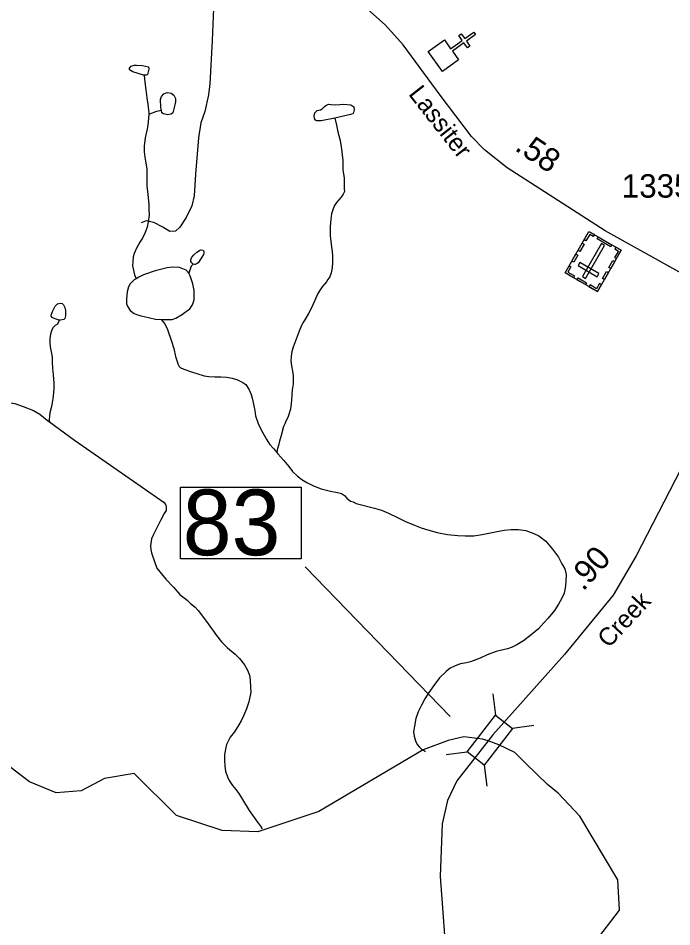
# Model space of a CAD drawing. Extents: x 2082433 to 2279600, y 546599 to 755198.
# Drawn here: x 2159193 to 2162677, y 625167 to 630008 of the extents above; entities that cross this region are included whole.
import ezdxf

# ---------------------------------------------------------------- set-up
doc = ezdxf.new("R2010")
doc.units = 0
for name, color, linetype in [('Exist Cultural Cemetery CELL', 7, 'Continuous'), ('Exist Cultural Church CELL', 7, 'Continuous'), ('Exist Hydrographic Creek Single Shore', 7, 'Continuous'), ('Exist Hydrographic Misc Water Feature', 7, 'Continuous'), ('Exist Road Non-System Type 51', 7, 'Continuous'), ('Exist Road Secondary Mileage Hundredths English Label', 7, 'Continuous'), ('Exist Road Secondary Structure Standard Bridge CELL', 7, 'Continuous'), ('Exist Road Secondary Structure Standard Bridge Number Label', 7, 'Continuous'), ('Exist Road Secondary Type 51 Attributed', 7, 'Continuous'), ('Exist Road Secondary Type 51 Label', 7, 'Continuous'), ('Exist Road Secondary Type 51 Number Label', 7, 'Continuous')]:
    doc.layers.add(name, color=color, linetype=linetype)

msp = doc.modelspace()

# ---------------------------------------------------------------- linework, layer by layer
at = {"layer": 'Exist Cultural Cemetery CELL'}
for points in [[(2162280.4, 628551.3), (2162108, 628650.9), (2162235.4, 628871.3), (2162407.8, 628771.7)], [(2162264.1, 628854.8), (2162258.3, 628844.8), (2162239.3, 628855.8), (2162219.1, 628820.8), (2162209.4, 628826.4), (2162235.4, 628871.3)], [(2162352.3, 628790.5), (2162278.8, 628833), (2162284.5, 628842.9), (2162358, 628800.4)], [(2162209.1, 628803.1), (2162187.4, 628765.6), (2162177.6, 628771.3), (2162199.2, 628808.8)], [(2162200.6, 628631.2), (2162216.8, 628621.8), (2162318.3, 628797.4), (2162302.1, 628806.8)], [(2162379.1, 628788.2), (2162373.4, 628778.3), (2162392.4, 628767.3), (2162372.2, 628732.3), (2162381.8, 628726.7), (2162407.8, 628771.6)], [(2162176.1, 628746), (2162154.4, 628708.5), (2162144.5, 628714.2), (2162166.2, 628751.7)], [(2162129.6, 628688.5), (2162139.5, 628682.8), (2162123.3, 628654.9), (2162158.5, 628634.6), (2162152.9, 628625), (2162108, 628650.9)], [(2162279.1, 628630.6), (2162288.4, 628646.8), (2162186.5, 628705.7), (2162177.1, 628689.5)], [(2162372.8, 628711.1), (2162351.1, 628673.6), (2162341.3, 628679.3), (2162362.9, 628716.8)], [(2162216.2, 628588.3), (2162171.4, 628614.3), (2162177.1, 628624.1), (2162221.9, 628598.2)], [(2162339.2, 628653), (2162317.5, 628615.5), (2162307.6, 628621.2), (2162329.3, 628658.7)], [(2162302, 628588.8), (2162292.2, 628594.4), (2162276.1, 628566.6), (2162241, 628586.9), (2162235.4, 628577.2), (2162280.4, 628551.3)]]:
    msp.add_lwpolyline(points, close=True, dxfattribs=at)
at = {"layer": 'Exist Cultural Church CELL'}
msp.add_lwpolyline([(2161464.7, 629891.7), (2161497.8, 629845.3), (2161559.9, 629889.5), (2161541.3, 629915.6), (2161554.3, 629924.8), (2161572.9, 629898.8), (2161621.9, 629933.6), (2161631.2, 629920.6), (2161582.2, 629885.7), (2161600.7, 629859.6), (2161587.7, 629850.4), (2161569.2, 629876.4), (2161507.1, 629832.3), (2161540.5, 629785.3), (2161453.8, 629723.5), (2161378, 629829.9)], close=True, dxfattribs=at)
at = {"layer": 'Exist Hydrographic Creek Single Shore'}
msp.add_lwpolyline([(2162265.6, 625081.5), (2162397.7, 625256), (2162388.6, 625416.9), (2162186.7, 625755.6), (2162072.1, 625879.8), (2162015, 625925.1), (2161899.5, 626036.4), (2161839.5, 626096.3), (2161754.7, 626135.9), (2161698.4, 626157.5), (2161667.6, 626167.4), (2161567.5, 626178.3), (2161484.5, 626160.3), (2161351.7, 626110.4), (2160794.5, 625780.6), (2160470.6, 625672.3), (2160279.6, 625679.6), (2160036.7, 625759.8), (2159810.7, 625984.2), (2159652.6, 625957.9), (2159528.5, 625891.6), (2159394.6, 625881.2), (2159252.5, 625939.8), (2159010.6, 626121.9)], dxfattribs=at)
at = {"layer": 'Exist Hydrographic Misc Water Feature'}
for points in [[(2159863.8, 629704.2), (2159859.9, 629704), (2159803.8, 629721.8), (2159785.7, 629733.4), (2159785.5, 629741.6), (2159795.5, 629751.4), (2159811.5, 629757.9), (2159823.4, 629757.8), (2159855.4, 629756.2), (2159887.2, 629748.1), (2159889.5, 629736), (2159881.9, 629707.9), (2159875.7, 629704), (2159863.8, 629704.2)], [(2159863.8, 629704.2), (2159867.9, 629667.9), (2159872.4, 629626.2), (2159878.2, 629584.4), (2159884.5, 629550.2), (2159889.1, 629504.1), (2159889.3, 629494.3)], [(2159956.7, 629516.6), (2159952.8, 629532.6), (2159952.2, 629574.4), (2159956.3, 629590.8), (2159968.4, 629604.8), (2159986.2, 629612.7), (2160008.2, 629608.9), (2160022.3, 629597.1), (2160030.7, 629580.8), (2160030.7, 629563), (2160028.5, 629547.1), (2160016.8, 629503), (2160008.6, 629496.9), (2159988.7, 629492.6), (2159966.8, 629498.8), (2159958.8, 629504.5), (2159956.7, 629516.6)], [(2160880.7, 629475.8), (2160808.5, 629461.6), (2160784.7, 629461.1), (2160776.9, 629465.1), (2160772.6, 629473.1), (2160770.8, 629487.2), (2160774.3, 629503.3), (2160786.6, 629515.2), (2160804.2, 629519.4), (2160812.4, 629525.5), (2160824.3, 629535.5), (2160832.5, 629543.5), (2160846.2, 629549.6), (2160862, 629547.6), (2160882.1, 629545.8), (2160908, 629547.9), (2160928.3, 629550.1), (2160966.4, 629546), (2160982.2, 629536.3), (2160984.6, 629520.1), (2160980.5, 629506.2), (2160976.2, 629498.3), (2160964.6, 629494.4), (2160880.7, 629475.8)], [(2159889.3, 629494.3), (2159885.4, 629456.4), (2159881.3, 629426.2), (2159869.8, 629370.3), (2159864, 629326.2), (2159864.2, 629296.1), (2159868.1, 629268.3), (2159872, 629246.3), (2159878.2, 629204.4), (2159878.8, 629172.2), (2159879, 629114.2), (2159881.3, 629084.3), (2159885.8, 629052.4), (2159889.5, 629014.5), (2159889.5, 628988.6), (2159890.1, 628958.5), (2159886.2, 628922.5), (2159880.2, 628894.6), (2159870.4, 628866.5), (2159854.8, 628836.4), (2159840.5, 628814.3), (2159823.2, 628782), (2159810.9, 628753.8), (2159805.4, 628736), (2159803.1, 628710), (2159801.5, 628687.9), (2159805.4, 628672), (2159809.9, 628656.3), (2159813.6, 628640.3), (2159817.5, 628628.3), (2159821.8, 628620)], [(2159956.7, 629516.6), (2159930.5, 629510.4), (2159892.9, 629496.2), (2159889.3, 629494.3)], [(2160880.7, 629475.8), (2160888.7, 629437.7), (2160896.9, 629402), (2160909.2, 629356), (2160915.5, 629310), (2160924, 629250.3), (2160924.2, 629198.4), (2160930.5, 629158), (2160930.7, 629120.3), (2160930.9, 629098.4), (2160932.8, 629084.3), (2160924.8, 629070.1), (2160914.9, 629054.1), (2160889.5, 629026), (2160879.2, 629010.1), (2160871.5, 628991.8), (2160863.3, 628965.8), (2160860, 628938), (2160856.3, 628898), (2160856.5, 628848), (2160858.5, 628819.7), (2160862.6, 628787.9), (2160866.7, 628764.2), (2160869, 628741.9), (2160868.8, 628707.9), (2160867.2, 628678.1), (2160861.2, 628651.9), (2160853.2, 628629.9), (2160843.8, 628616), (2160835.8, 628603.8), (2160813.6, 628575.9), (2160799.7, 628555.7), (2160788.2, 628537.6), (2160772, 628499.5), (2160754.6, 628461.5), (2160740.4, 628435.3), (2160720.7, 628401.3), (2160710.9, 628385.4), (2160703.1, 628371.2), (2160690.8, 628341), (2160675.4, 628297.1), (2160659.4, 628254.9), (2160651.4, 628232.9), (2160648.2, 628207.1), (2160645.7, 628182.7), (2160650, 628154.9), (2160654.3, 628127.1), (2160658.4, 628103), (2160658.6, 628059.1), (2160652.9, 628027.1), (2160651.2, 628001), (2160649, 627973), (2160647.3, 627955), (2160643.6, 627925.1), (2160631.8, 627885.1), (2160617.8, 627854.8), (2160613.9, 627846.9), (2160607.8, 627832.8), (2160594.2, 627784.9), (2160586.4, 627754.9), (2160580.7, 627730.7), (2160574.5, 627714.9), (2160570.9, 627694.8)], [(2160125.5, 628697.8), (2160117.5, 628703.8), (2160113.4, 628711.8), (2160113.4, 628719.9), (2160117.1, 628731.9), (2160127.1, 628745.8), (2160145, 628761.7), (2160164.4, 628774.2), (2160176.9, 628772.3), (2160182.7, 628766.2), (2160182.7, 628756), (2160181, 628748.2), (2160171, 628734.3), (2160151.5, 628704), (2160147, 628700.2), (2160137, 628696), (2160133.1, 628695.8), (2160125.5, 628697.8)], [(2160101.7, 628649.9), (2160099.4, 628653.9), (2160087.7, 628665.7), (2160053.5, 628679.4), (2160013.5, 628681.4), (2159987.7, 628677.2), (2159923.5, 628662.6), (2159861.6, 628640.3), (2159835.9, 628628.4), (2159821.8, 628620)], [(2160125.5, 628697.8), (2160115.4, 628685.9), (2160107.2, 628665.6), (2160101.7, 628649.9)], [(2159954.7, 628403.2), (2159975.2, 628402.9), (2160013.1, 628403.3), (2160033.2, 628409.6), (2160062.5, 628427.4), (2160107, 628459.7), (2160122.2, 628480.1), (2160130.4, 628508), (2160130.2, 628557.9), (2160123.8, 628591.7), (2160109.5, 628635.7), (2160101.7, 628649.9)], [(2159821.8, 628620), (2159810.1, 628614), (2159789.8, 628592), (2159780, 628576), (2159774.2, 628549.7), (2159770.5, 628511.8), (2159770.9, 628485.7), (2159776.7, 628469.8), (2159788.8, 628450.2), (2159810.7, 628434.3), (2159829, 628428.3), (2159849.1, 628422.4), (2159865.1, 628418.4), (2159924.9, 628404.9), (2159954.7, 628403.2)], [(2158861.1, 628484.9), (2158861.7, 628398.9), (2158856.6, 628156.8), (2158857.4, 628011), (2158857.6, 628006.9), (2158863.8, 628003.2), (2158969.8, 627983.5), (2159045.7, 627972), (2159079.5, 627964.1), (2159103.5, 627962.5), (2159133.6, 627962.4), (2159175.7, 627954.8), (2159220, 627939.2), (2159274.1, 627917.2), (2159307.7, 627897.5), (2159347.9, 627865.9), (2159360.2, 627857.9)], [(2159411.5, 628399.7), (2159395.1, 628403.8), (2159371.3, 628413.9), (2159369.2, 628421.9), (2159369, 628425.6), (2159374.8, 628445.8), (2159390.6, 628473.9), (2159402.9, 628485.8), (2159416.6, 628489.8), (2159426.5, 628487.9), (2159434.7, 628480.2), (2159440.8, 628466.3), (2159444.9, 628450.2), (2159444.9, 628422.2), (2159441.2, 628408.2), (2159435.3, 628402.3), (2159419.1, 628399.8), (2159411.5, 628399.7)], [(2159411.5, 628399.7), (2159409.2, 628394), (2159401.4, 628377.8), (2159389.3, 628369.8), (2159377.7, 628357.8), (2159369.5, 628341.6), (2159365.6, 628323.9), (2159361.7, 628299.8), (2159361.7, 628279.9), (2159363.9, 628257.7), (2159370.3, 628221.9), (2159374.2, 628201.8), (2159374.6, 628175.8), (2159376.4, 628143.8), (2159378.9, 628107.8), (2159380.9, 628084), (2159383, 628065.8), (2159383, 628035.8), (2159379.5, 627993.7), (2159374, 627958.1), (2159367.8, 627931.8), (2159361.9, 627906), (2159360, 627890), (2159358.2, 627868), (2159360.2, 627857.9)], [(2159954.7, 628403.2), (2159975, 628379), (2159989.1, 628349.3), (2160009.4, 628287.4), (2160021.9, 628247.4), (2160032, 628205.4), (2160040.4, 628179.4), (2160044.5, 628165.8), (2160050.6, 628151.4), (2160056.4, 628147.7), (2160076.3, 628137.8), (2160116.5, 628124.1), (2160184.7, 628102.4), (2160208.7, 628098.3), (2160240.7, 628096.7), (2160272.7, 628096.8), (2160302.6, 628095.1), (2160332.6, 628089.3), (2160362.7, 628081.6), (2160390.6, 628067.6), (2160407, 628055.8), (2160423, 628031.9), (2160434.9, 628003.7), (2160439.2, 627984), (2160444.9, 627960), (2160449.7, 627941.9), (2160453.8, 627918.1), (2160457.5, 627890), (2160472.2, 627848), (2160490.5, 627812), (2160518.8, 627762.3), (2160532.5, 627738.3), (2160554.7, 627712.7), (2160570.9, 627694.8)], [(2159360.2, 627857.9), (2159492.7, 627760.4), (2159725.4, 627597.9), (2159970.3, 627427.5), (2159980.3, 627413.4), (2159982.4, 627403.3), (2159980.7, 627385.4), (2159970.9, 627369.4), (2159951, 627331.5), (2159911.4, 627253), (2159903.6, 627233.2), (2159899.9, 627209), (2159897.5, 627197.2), (2159900.1, 627176.9), (2159904, 627159.3), (2159920.4, 627107.4), (2159932.3, 627077.5), (2159948.5, 627057.3), (2159980.5, 627019.5), (2160020.9, 626975.8), (2160054.9, 626938.1), (2160093.5, 626906.4), (2160111.5, 626890.3), (2160135.5, 626870.4), (2160151.7, 626852.6), (2160191.9, 626801.1), (2160228.4, 626748.9), (2160250.1, 626719.2), (2160276.4, 626685.3), (2160309, 626653.6), (2160348.8, 626620), (2160373, 626596.1), (2160399, 626562.1), (2160415.2, 626534.1), (2160425.5, 626508.2), (2160429.8, 626480.4), (2160431.8, 626444.4), (2160432.2, 626416.4), (2160422.2, 626366.3), (2160410.3, 626328.4), (2160394.9, 626294.3), (2160381, 626263.9), (2160368.7, 626242.2), (2160345.3, 626206), (2160323.1, 626177.7), (2160313.3, 626159.8), (2160303.3, 626137.8), (2160297.7, 626113.9), (2160291.8, 626083.5), (2160291.8, 626055.5), (2160294, 626023.5), (2160298.3, 625995.8), (2160308.2, 625965.9), (2160316.8, 625945.9), (2160334.6, 625920.1), (2160353.1, 625897.9), (2160369.1, 625876.4), (2160389.2, 625844.5), (2160423.4, 625786.7), (2160467.9, 625724.7), (2160483.7, 625702.9), (2160493.8, 625688.8)], [(2160570.9, 627694.8), (2160576.6, 627686.6), (2160609, 627650.9), (2160635, 627619), (2160655.1, 627593.3), (2160681.8, 627567.3), (2160705.6, 627549.5), (2160731.4, 627533.5), (2160767.5, 627515.8), (2160807.9, 627500), (2160857.7, 627488.4), (2160895.7, 627480.6), (2160915.7, 627474.8), (2160931.9, 627464.6), (2160944.3, 627451), (2160963.9, 627435), (2160977.9, 627430.9), (2160994.3, 627423.1), (2161092.1, 627397.8), (2161130.2, 627386), (2161166.7, 627370.3), (2161218.4, 627346.7), (2161256.8, 627326.7), (2161304.7, 627306.9), (2161340.8, 627293.3), (2161381, 627279.5), (2161426.7, 627267.8), (2161481.1, 627257.9), (2161537.1, 627252.3), (2161575.2, 627250.6), (2161620.9, 627250.5), (2161666.6, 627257), (2161728.8, 627269.5), (2161782.7, 627279.6), (2161820.8, 627284), (2161860.4, 627284.1), (2161899, 627278.3), (2161941, 627262.6), (2161968.7, 627250.7), (2162005, 627220.9), (2162041.3, 627178.9), (2162073.3, 627135.5), (2162091.3, 627101.6), (2162105.9, 627073.4), (2162113.7, 627043.5), (2162112, 627005.6), (2162108.3, 626971.7), (2162102.8, 626945.4), (2162090.5, 626917.6), (2162072.9, 626885.4), (2162050.9, 626851.3), (2162017.5, 626811), (2161995.1, 626787.2), (2161965.6, 626754.8), (2161927.5, 626722.8), (2161886.1, 626690.5), (2161850, 626668.4), (2161826.4, 626656.2), (2161800.3, 626647.9), (2161754.4, 626637.8), (2161740.1, 626633.5), (2161692.5, 626615.2), (2161654.6, 626599), (2161604.7, 626578.9), (2161583, 626572.9), (2161550.8, 626568.5), (2161540.7, 626564.7), (2161519, 626556.2), (2161494.8, 626544.5), (2161474.7, 626528), (2161439.2, 626494), (2161407.7, 626451.8), (2161381.6, 626415.6), (2161359.9, 626381.6), (2161342.3, 626347.3), (2161324.4, 626311.5), (2161312.7, 626277.2), (2161304.9, 626235.4), (2161300.6, 626207.2), (2161302.9, 626183.3), (2161311.3, 626157.3), (2161319.1, 626137.5), (2161331.2, 626123.5), (2161343.3, 626113.6), (2161359.5, 626103.8), (2161363.8, 626101.6)]]:
    msp.add_lwpolyline(points, dxfattribs=at)
at = {"layer": 'Exist Road Non-System Type 51'}
msp.add_lwpolyline([(2160235.8, 630102.9), (2160227.1, 629889.2), (2160215.1, 629658.1), (2160206.4, 629599.3), (2160186.8, 629509.9), (2160167.1, 629451), (2160154.1, 629370.4), (2160137.7, 629176.4), (2160131.2, 629060.8), (2160118.1, 629008.5), (2160087.6, 628945.3), (2160054.9, 628895.1), (2160030.9, 628873.3), (2160000.4, 628871.1), (2159964.4, 628895.1), (2159916.4, 628919.1), (2159875, 628927.8), (2159848.8, 628916.9)], dxfattribs=at)
at = {"layer": 'Exist Road Secondary Structure Standard Bridge CELL'}
for p, q in [((2161722.6, 626407.4), (2161736.9, 626295.1)), ((2161940.8, 626238.6), (2161828.5, 626224.2)), ((2161586.9, 626097.7), (2161474.7, 626083.4)), ((2161676.5, 626028.5), (2161690.8, 625916.2))]:
    msp.add_line(p, q, dxfattribs=at)
msp.add_lwpolyline([(2161828.5, 626224.2), (2161676.9, 626028.2), (2161585.3, 626099), (2161736.9, 626295.1)], close=True, dxfattribs=at)
at = {"layer": 'Exist Road Secondary Structure Standard Bridge Number Label'}
msp.add_line((2161496.3, 626287.5), (2160722.7, 627084.5), dxfattribs=at)
msp.add_lwpolyline([(2160057.3, 627509), (2160701.5, 627509), (2160701.5, 627126.7), (2160057.3, 627126.7)], close=True, dxfattribs=at)
at = {"layer": 'Exist Road Secondary Type 51 Attributed'}
for points in [[(2163130.8, 628213.4), (2163115, 628339.8), (2163090.4, 628401.2), (2163029, 628476.6), (2162715, 628657.3), (2162321.7, 628874.4), (2161799.5, 629210.1), (2161677.9, 629306.1), (2161609.2, 629378), (2161442.5, 629598.2), (2161244.6, 629866.3), (2161150.3, 629969.9), (2161052.2, 630058.2), (2160864.2, 630185.7)], [(2163130.8, 628213.4), (2163039.5, 628101.1), (2162922, 627931), (2162753.5, 627659.8), (2162486.7, 627142.6), (2162365.3, 626933.1), (2162104.7, 626616.9), (2161723.8, 626189.7), (2161698.4, 626157.5)], [(2161698.4, 626157.5), (2161531.4, 625945.4), (2161480.9, 625839.1), (2161452.8, 625716.4), (2161441.8, 625434.5), (2161480.1, 624930.5), (2161536.5, 624418), (2161553.2, 624212.8), (2161573.6, 624065.1), (2161582.8, 624030.9)]]:
    msp.add_lwpolyline(points, dxfattribs=at)

# ---------------------------------------------------------------- texts
at = {"layer": 'Exist Road Secondary Mileage Hundredths English Label'}
for s, rotation, p in [('.58', 325.9682, (2161834.5, 629307.9)), ('.90', 48.2796, (2162204.7, 626951.2))]:
    msp.add_text(s, height=125, rotation=rotation, dxfattribs=at).set_placement(p)
at = {"layer": 'Exist Road Secondary Structure Standard Bridge Number Label'}
msp.add_text('83', height=350, dxfattribs=at).set_placement((2160069.9, 627146.5))
at = {"layer": 'Exist Road Secondary Type 51 Label'}
for s, rotation, p in [('Lassiter', 308.0638, (2161269.6, 629602.9)), ('Creek', 47.1229, (2162341, 626648))]:
    msp.add_text(s, height=95, rotation=rotation, dxfattribs=at).set_placement(p)
at = {"layer": 'Exist Road Secondary Type 51 Number Label'}
msp.add_text('1335', height=125, dxfattribs=at).set_placement((2162410.3, 629051.7))

doc.saveas('drawing.dxf')
